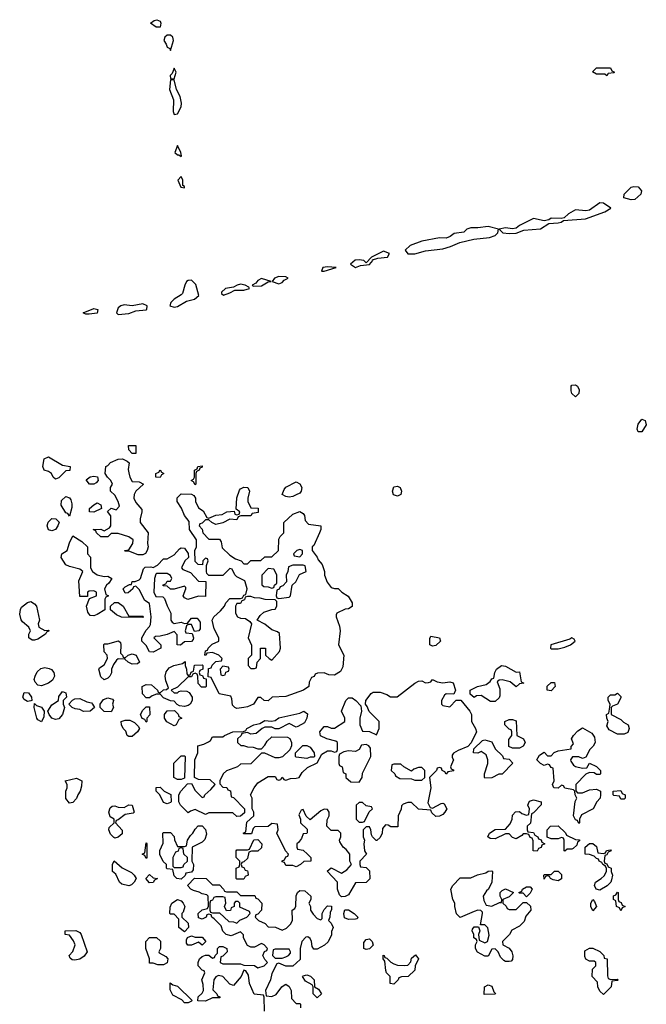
# Model space of a CAD drawing. Header units: inches. Extents: x 2601682 to 2755810, y 449311 to 584050.
# Tile 424 of 505: x 2691925 to 2695516, y 541490 to 547130. Entities that reach past the tile are written whole.
import ezdxf

# ---------------------------------------------------------------- set-up
doc = ezdxf.new("R2010")
doc.units = ezdxf.units.IN
doc.header["$MEASUREMENT"] = 0
doc.layers.add('C6594', color=7, linetype='Continuous')

msp = doc.modelspace()

# ---------------------------------------------------------------- linework, layer by layer
at = {"layer": 'C6594', "color": 2}
for points, elevation in [([(2692706.7, 547086.7), (2692675.3, 547110), (2692695.1, 547124.9), (2692711.3, 547130), (2692730, 547120.7), (2692734, 547110), (2692730, 547087.6)], 6), ([(2692790, 547042), (2692770, 547040.9), (2692757.3, 547030), (2692750.8, 547010), (2692764.9, 546990), (2692770, 546972), (2692784.7, 546964.7), (2692790, 546954), (2692806.6, 547010), (2692803.7, 547030)], 10), ([(2692810, 546852.7), (2692799.1, 546820.9), (2692788.4, 546810), (2692790, 546794), (2692810, 546792), (2692822, 546830)], 10), ([(2695290, 546808), (2695278, 546818), (2695230, 546818), (2695208.4, 546831.6), (2695230, 546854), (2695310, 546854), (2695318, 546838), (2695334, 546830), (2695330, 546826), (2695298, 546822)], 6), ([(2692810, 546786), (2692790, 546786), (2692783.8, 546730), (2692806, 546670), (2692804.4, 546604.4), (2692810, 546586.8), (2692830, 546590.7), (2692849.6, 546630), (2692852.2, 546652.3), (2692845.1, 546690), (2692823.7, 546730)], 10), ([(2692830, 546408.7), (2692813.4, 546370), (2692830, 546355.5), (2692836.8, 546356.8), (2692850, 546346), (2692853.2, 546350), (2692849.3, 546370)], 10), ([(2692850, 546232), (2692831, 546210), (2692847.7, 546170), (2692870, 546166), (2692870, 546174), (2692860.9, 546180.9), (2692860.9, 546210)], 10), ([(2695430, 546098.4), (2695388, 546110), (2695388.7, 546130), (2695429, 546171), (2695445.2, 546174.8), (2695470, 546173), (2695488, 546150), (2695484.4, 546130), (2695450, 546100.5)], 6), ([(2695250, 546080.9), (2695190, 546039.5), (2695170, 546035.6), (2695110, 546040.9), (2695070, 546018.4), (2695044.9, 545995.1), (2695028.6, 545991.4), (2694970, 545994), (2694956.7, 545983.3), (2694930, 545976.9), (2694870, 545991.5), (2694790, 545951.6), (2694770, 545935.1), (2694750, 545931.8), (2694710, 545938.4), (2694672, 545930), (2694694, 545910), (2694730, 545904.4), (2694770, 545906.4), (2694814.7, 545925.3), (2694910, 545932.4), (2694958, 545962), (2695010, 545965.7), (2695028.7, 545970), (2695041.2, 545978.8), (2695168, 545990), (2695278, 546030), (2695312.3, 546050), (2695270, 546079.3)], 10), ([(2694610, 545946.3), (2694550, 545936.9), (2694510, 545938.3), (2694488, 545930), (2694470, 545912), (2694415.5, 545904.5), (2694392.4, 545887.6), (2694370, 545879.5), (2694330, 545879.6), (2694230, 545861.3), (2694162.9, 545837.1), (2694134.8, 545810), (2694148.5, 545788.5), (2694190, 545788.4), (2694250, 545806), (2694350, 545818.4), (2694394, 545830), (2694446.9, 545853.1), (2694528.1, 545871.9), (2694617.8, 545882.2), (2694650, 545894), (2694666, 545910), (2694668.7, 545930)], 10), ([(2694010, 545804.5), (2693942, 545770), (2693910, 545738), (2693898, 545750), (2693870, 545755.1), (2693847.9, 545752.1), (2693821, 545730), (2693850, 545710.7), (2693878.4, 545721.6), (2693930, 545728.4), (2693948, 545750), (2693946, 545754), (2693976.6, 545763.4), (2694033.2, 545770), (2694045.2, 545790)], 10), ([(2693690, 545714.7), (2693662, 545710), (2693654, 545690), (2693670, 545688.7), (2693738, 545710)], 10), ([(2692910, 545638), (2692890, 545637), (2692882, 545630), (2692870.6, 545610), (2692857.6, 545562.4), (2692850, 545553.2), (2692810.8, 545530), (2692790.8, 545510), (2692784.7, 545490), (2692810, 545483.1), (2692830, 545486.7), (2692881.4, 545518.6), (2692926, 545530), (2692952, 545550), (2692934, 545614)], 10), ([(2693190, 545614.7), (2693171.3, 545610), (2693150, 545597.2), (2693104.7, 545590), (2693082, 545570), (2693082, 545562), (2693092.7, 545552.7), (2693130, 545566), (2693159, 545581), (2693210, 545580.4), (2693242, 545590), (2693238, 545598), (2693218, 545610)], 10), ([(2693310, 545646.6), (2693290, 545635.6), (2693279.2, 545620.8), (2693258, 545610), (2693264, 545604), (2693310, 545604.9), (2693350, 545627.7), (2693366, 545630)], 10), ([(2693410, 545658.4), (2693386, 545650), (2693371.3, 545630), (2693410, 545616.3), (2693430, 545625.5), (2693441.3, 545638.7), (2693464, 545650), (2693450, 545657)], 10), ([(2692630, 545502.7), (2692570, 545491.8), (2692524.1, 545495.9), (2692504.7, 545490), (2692490, 545479), (2692479.1, 545450), (2692490, 545440.5), (2692550, 545447.9), (2692590, 545463.1), (2692650, 545468.4), (2692654, 545470), (2692655.3, 545490)], 10), ([(2692322.7, 545442.7), (2692303.6, 545443.6), (2692289.3, 545450), (2692350, 545476.3), (2692373.4, 545470), (2692370, 545449.7)], 6), ([(2695110, 544969), (2695090, 544988.7), (2695084.8, 545004.8), (2695085.2, 545030), (2695090, 545036), (2695110, 545038.8), (2695121, 545030), (2695131, 545010), (2695130, 544988)], 6), ([(2695490, 544769), (2695469.1, 544769.1), (2695464, 544784), (2695470, 544814), (2695490, 544842), (2695510, 544834), (2695516, 544810)], 6), ([(2692570, 544646), (2692550, 544666), (2692548.9, 544691.1), (2692591.1, 544691.1), (2692590, 544646)], 6), ([(2692130, 544498), (2692118, 544510), (2692108, 544530), (2692090, 544542), (2692066, 544550), (2692058, 544570), (2692064.7, 544615.3), (2692090, 544626), (2692170, 544578), (2692214, 544570), (2692212.7, 544547.3), (2692190, 544546), (2692150, 544506)], 6), ([(2692630, 544064), (2692604.7, 544064.7), (2692550, 544086), (2692530, 544086), (2692526, 544090), (2692550, 544094), (2692574, 544130), (2692575.3, 544150), (2692550, 544168.7), (2692490, 544186), (2692450, 544186), (2692430, 544168), (2692390, 544168.7), (2692366, 544190), (2692362, 544202), (2692346, 544210), (2692390, 544211), (2692410, 544202), (2692440.4, 544219.6), (2692448.4, 544231.6), (2692447.3, 544287.3), (2692428, 544312), (2692448.9, 544331.1), (2692478, 544322), (2692496.4, 544343.6), (2692488.7, 544370), (2692470, 544406), (2692446, 544430), (2692446, 544450), (2692458, 544470), (2692448, 544490), (2692428.7, 544508.7), (2692415.3, 544530), (2692418, 544570), (2692430, 544576), (2692446.3, 544593.7), (2692490, 544612.7), (2692514.4, 544614.4), (2692542, 544602), (2692552, 544592), (2692547.3, 544552.7), (2692550, 544534), (2692556, 544510), (2692570, 544484.7), (2692610, 544482), (2692634, 544470), (2692590, 544428.7), (2692580.7, 544410), (2692579.1, 544390), (2692590, 544364.7), (2692624.7, 544324.7), (2692626, 544310), (2692616, 544270), (2692616, 544250), (2692662, 544190), (2692658, 544130), (2692661, 544110), (2692656, 544090), (2692646.8, 544073.2)], 6), ([(2692730, 544508), (2692706, 544510), (2692706, 544530), (2692722, 544538), (2692730, 544552), (2692738, 544538), (2692752, 544530), (2692738, 544522)], 6), ([(2692930, 544466), (2692922, 544482), (2692908, 544490), (2692922, 544498), (2692926, 544510), (2692926, 544550), (2692942, 544558), (2692946, 544570), (2692970, 544574), (2692970, 544566), (2692958, 544562), (2692954, 544550), (2692938, 544542), (2692934, 544530), (2692934, 544470)], 6), ([(2692350, 544469), (2692326, 544470), (2692306, 544494), (2692329.1, 544510.9), (2692350, 544516), (2692371, 544511), (2692374, 544490), (2692363.6, 544476.4)], 6), ([(2693170, 544266), (2693130, 544268.7), (2693090, 544248.7), (2693050, 544238), (2693026, 544250), (2693010, 544266), (2692990, 544266), (2692970, 544246), (2692958, 544242), (2692954, 544230), (2692971.6, 544211.6), (2692974, 544190), (2693010, 544154), (2693070, 544154), (2693079.6, 544139.6), (2693085.4, 544105.4), (2693130, 544062), (2693162, 544042), (2693194, 544030), (2693210, 544014), (2693230, 544014), (2693250, 544031.3), (2693307.3, 544032.7), (2693330, 544054), (2693370, 544054), (2693408, 544090), (2693410, 544154), (2693418, 544170), (2693438, 544190), (2693438, 544250), (2693490, 544298), (2693530, 544312), (2693550, 544302), (2693558, 544290), (2693562, 544262), (2693581, 544241), (2693651, 544230), (2693650.7, 544210), (2693644, 544190), (2693610, 544118), (2693602, 544110), (2693602, 544090), (2693630, 544052), (2693636, 544036), (2693658, 544010), (2693672, 543970), (2693672.7, 543947.3), (2693687.3, 543907.3), (2693710, 543878), (2693730, 543871), (2693750.9, 543870.9), (2693772, 543850), (2693807.1, 543827.1), (2693830.8, 543790), (2693830, 543768), (2693810, 543755.3), (2693790, 543753.2), (2693742, 543730), (2693739.6, 543720.4), (2693738, 543710), (2693756.9, 543656.9), (2693761, 543630), (2693751.3, 543550), (2693782, 543490), (2693776.9, 543423.1), (2693763.6, 543396.4), (2693730, 543375.3), (2693696.4, 543376.4), (2693670, 543388), (2693632.7, 543387.3), (2693618, 543382), (2693612, 543368), (2693598, 543362), (2693584.7, 543335.3), (2693582, 543310), (2693552, 543290), (2693450, 543254), (2693371.3, 543248.7), (2693350, 543229.2), (2693326, 543230), (2693307.3, 543247.3), (2693290, 543248), (2693264.7, 543210), (2693230, 543193.2), (2693210, 543189.3), (2693170, 543185.2), (2693158, 543190), (2693144, 543204), (2693140.4, 543240.4), (2693134.6, 543254.6), (2693068.7, 543268.7), (2693022, 543362), (2693006, 543366), (2693007.3, 543412.7), (2693022, 543418), (2693027.3, 543432.7), (2693050, 543454), (2693082, 543458), (2693086, 543470), (2693066, 543490), (2693030, 543506), (2692998, 543502), (2692992, 543488), (2692986, 543490), (2692990, 543514), (2693002, 543518), (2693006, 543530), (2693028, 543552), (2693066, 543570), (2693066, 543590), (2693040.4, 543640.4), (2693028, 543690), (2693038, 543710), (2693076.5, 543743.5), (2693098, 543770), (2693106, 543790), (2693130, 543814), (2693190, 543814), (2693202, 543818), (2693210, 543834), (2693222, 543838), (2693228, 543870), (2693218, 543910), (2693215.3, 543915.3), (2693170, 543938), (2693158, 543950), (2693142, 543982), (2693130, 543986), (2693090, 543946), (2693010, 543946), (2692998, 543958), (2692995.3, 543970), (2692996.4, 544003.6), (2693006, 544030), (2693002, 544042), (2692990, 544046), (2692974, 544030), (2692972, 544008), (2692948.4, 544008.4), (2692930, 544026), (2692928, 544090), (2692938, 544110), (2692938, 544150), (2692898, 544210), (2692896.4, 544256.4), (2692869, 544289), (2692852.9, 544332.9), (2692828, 544370), (2692828.4, 544391.6), (2692850, 544414), (2692910, 544412), (2692923.6, 544403.6), (2692932, 544390), (2692932, 544370), (2692950, 544334), (2692976.9, 544316.9), (2692998, 544278), (2693010, 544274), (2693048.9, 544291.1), (2693084.7, 544295.3), (2693111.6, 544311.6), (2693154, 544314), (2693158, 544298), (2693170, 544294), (2693182, 544298), (2693186, 544310), (2693166, 544326), (2693168.9, 544391.1), (2693184, 544436), (2693190, 544442), (2693210, 544452), (2693232, 544450), (2693242, 544430), (2693232, 544390), (2693232, 544370), (2693250, 544334), (2693292.7, 544332.7), (2693292.7, 544307.3), (2693258, 544302), (2693250, 544288), (2693192.7, 544287.3), (2693178, 544282)], 6), ([(2693470, 544395.3), (2693450, 544398), (2693428.7, 544410), (2693440.2, 544439.8), (2693450, 544452), (2693510, 544482), (2693530, 544472), (2693542, 544450), (2693538, 544430), (2693530, 544418), (2693510, 544408), (2693490, 544398)], 6), ([(2694090, 544400.9), (2694068, 544408), (2694060.9, 544430), (2694070, 544454.8), (2694090, 544458.8), (2694104.7, 544450), (2694114, 544430), (2694110, 544409.3)], 6), ([(2692210, 544286), (2692202, 544302), (2692190, 544306), (2692162, 544350), (2692164.7, 544375.3), (2692190, 544398), (2692211.1, 544391.1), (2692218.8, 544378.8), (2692223.6, 544356.4), (2692223.6, 544336.4)], 6), ([(2692350, 544308.7), (2692326, 544310), (2692326, 544330), (2692350, 544352), (2692370, 544362), (2692391.1, 544351.1), (2692394, 544330)], 6), ([(2692110, 544202), (2692090, 544208.7), (2692082, 544230), (2692089.1, 544250.9), (2692110, 544272), (2692131.6, 544271.6), (2692152, 544252), (2692144.7, 544230), (2692130, 544209)], 6), ([(2692410, 543941), (2692430, 543942), (2692454, 543930), (2692436.9, 543903.1), (2692422, 543890), (2692412, 543870), (2692418, 543838), (2692434, 543830), (2692418, 543822), (2692414, 543810), (2692414, 543750), (2692370, 543722), (2692350, 543715.3), (2692330, 543718), (2692315.3, 543735.3), (2692308, 543770), (2692326, 543814), (2692366, 543830), (2692366, 543850), (2692350, 543858), (2692323.6, 543856.4), (2692314, 543850), (2692314, 543826), (2692270, 543826), (2692264.7, 543915.3), (2692288, 543970), (2692270, 543982), (2692210, 543998), (2692190, 544008), (2692162, 544050), (2692166, 544070), (2692198, 544090), (2692210, 544134), (2692230, 544174), (2692281, 544141), (2692314, 544110), (2692314, 544070), (2692331.6, 544051.6), (2692331.3, 543990), (2692342, 543970), (2692370, 543951)], 6), ([(2692990, 543826), (2692950, 543828), (2692888.9, 543808.9), (2692870, 543818), (2692862, 543830), (2692878, 543870), (2692878, 543878), (2692870, 543886), (2692811.1, 543868.9), (2692790, 543868), (2692770, 543886), (2692747.3, 543887.3), (2692747.3, 543892.7), (2692762, 543898), (2692770, 543914), (2692790, 543914), (2692798, 543930), (2692790, 543946), (2692770, 543958), (2692710, 543958), (2692706, 543954), (2692698, 543930), (2692694, 543850), (2692706, 543826), (2692744.7, 543824.7), (2692755.3, 543815.3), (2692770, 543772), (2692791.3, 543730), (2692792, 543690), (2692799.6, 543679.6), (2692810, 543672), (2692850, 543678), (2692870, 543672), (2692887.3, 543672.7), (2692910, 543702), (2692942, 543702), (2692959.6, 543679.6), (2692959.6, 543640.4), (2692951.6, 543628.4), (2692926, 543626), (2692910, 543666), (2692890, 543666), (2692882, 543658), (2692874, 543630), (2692878, 543618), (2692914, 543614), (2692922, 543590), (2692919.6, 543580.4), (2692910, 543568), (2692870, 543566), (2692847.3, 543547.3), (2692828.4, 543548.4), (2692827.3, 543607.3), (2692810, 543626), (2692771.1, 543608.9), (2692730, 543598), (2692703.6, 543596.4), (2692694, 543590), (2692734, 543550), (2692734, 543530), (2692690, 543508), (2692668.9, 543508.9), (2692650, 543546), (2692626, 543570), (2692626, 543590), (2692650, 543634), (2692670, 543654), (2692674.6, 543665.4), (2692678, 543710), (2692670, 543786), (2692643.1, 543803.1), (2692610, 543866), (2692590, 543886), (2692578, 543882), (2692574, 543870), (2692547.3, 543847.3), (2692530, 543846), (2692518, 543870), (2692530, 543882), (2692554, 543894), (2692566, 543894), (2692570, 543912), (2692587.3, 543912.7), (2692610, 543922), (2692618, 543930), (2692634.6, 543985.4), (2692645.2, 543994.8), (2692676, 543996), (2692690, 543992), (2692714.6, 544005.4), (2692750, 544042), (2692770, 544042), (2692810, 544064.7), (2692840.2, 544099.8), (2692850, 544104.7), (2692870, 544102), (2692891.6, 544071.6), (2692892, 544050), (2692872, 544030), (2692852, 543990), (2692861, 543981), (2692903.6, 543963.6), (2692950, 543914), (2692992.7, 543912.7)], 6), ([(2693530, 544095.3), (2693514, 544090), (2693494, 544070), (2693498, 544058), (2693530, 544054), (2693546, 544070), (2693546, 544090)], 6), ([(2693350, 543986), (2693312.7, 543947.3), (2693312.7, 543892.7), (2693323.6, 543883.6), (2693350, 543882), (2693370, 543874), (2693382, 543878), (2693386, 543890), (2693398, 543902), (2693398, 543950), (2693382, 543982)], 6), ([(2693550, 544006), (2693490, 544006), (2693464.7, 543995.3), (2693462, 543970), (2693452.7, 543947.3), (2693454, 543910), (2693432.7, 543887.3), (2693418, 543882), (2693412.7, 543867.3), (2693398, 543862), (2693394, 543830), (2693398, 543818), (2693410, 543814), (2693470, 543822), (2693478, 543830), (2693486, 543890), (2693508, 543910), (2693528, 543952), (2693566, 543970), (2693562, 544002)], 6), ([(2693250, 543826), (2693230, 543826), (2693218, 543822), (2693212.7, 543807.3), (2693198, 543802), (2693190, 543786), (2693170, 543786), (2693162, 543770), (2693162, 543730), (2693174, 543710), (2693190, 543702), (2693219.6, 543699.6), (2693243.6, 543683.6), (2693254, 543670), (2693234, 543590), (2693252.7, 543547.3), (2693254, 543490), (2693234, 543470), (2693234, 543430), (2693250, 543414), (2693270, 543414), (2693282, 543418), (2693286, 543450), (2693306, 543470), (2693306, 543530), (2693334, 543530), (2693334, 543490), (2693354, 543470), (2693370, 543462), (2693414, 543510), (2693419, 543530), (2693414, 543614), (2693403.1, 543623.1), (2693370, 543635.3), (2693330, 543668), (2693286, 543690), (2693303.1, 543716.9), (2693324.7, 543735.3), (2693370, 543752), (2693390, 543754), (2693398, 543770), (2693398, 543798), (2693390, 543806), (2693331.6, 543808.4), (2693303.6, 543816.4), (2693270, 543818)], 6), ([(2692070, 543632), (2692090, 543634), (2692094, 543630), (2692078, 543622), (2692074, 543610), (2692030, 543582), (2692010, 543575.3), (2691996.4, 543576.4), (2691978, 543590), (2691978, 543610), (2691988, 543630), (2691978, 543650), (2691941.2, 543681.2), (2691933.2, 543693.2), (2691925.2, 543725.2), (2691929.2, 543750.8), (2691936, 543764), (2691970, 543791.3), (2691990, 543798), (2692010, 543784.7), (2692021, 543770), (2692038, 543690), (2692032, 543670), (2692034, 543650)], 6), ([(2692550, 543714), (2692630, 543714), (2692634, 543710), (2692630, 543706), (2692508.4, 543708.4), (2692480.2, 543720.2), (2692446, 543750), (2692446, 543770), (2692468, 543792), (2692490, 543792), (2692518, 543770)], 6), ([(2694290, 543541.2), (2694275.3, 543550), (2694275.3, 543584.7), (2694282, 543598), (2694331.3, 543590), (2694336, 543570), (2694310, 543546)], 6), ([(2695090, 543588.7), (2695078.4, 543581.6), (2694968.2, 543550), (2694966.4, 543530), (2694970, 543526.4), (2695010, 543526.5), (2695050, 543536.4), (2695081.2, 543550), (2695108.7, 543570), (2695102, 543582)], 10), ([(2692530, 543474), (2692546, 543490), (2692570, 543498), (2692592, 543490), (2692612, 543450), (2692599.6, 543440.4), (2692570, 543438), (2692546, 543450), (2692527.3, 543467.3), (2692490, 543468), (2692479.6, 543460.4), (2692463.6, 543436.4), (2692452, 543410), (2692451.6, 543388.4), (2692442, 543370), (2692430, 543358), (2692410, 543348), (2692390, 543366), (2692378, 543410), (2692382, 543418), (2692410, 543434), (2692428, 543470), (2692426, 543490), (2692408.4, 543508.4), (2692408, 543550), (2692410, 543554), (2692430, 543554), (2692491.3, 543571.3), (2692502, 543562), (2692504.7, 543550), (2692502, 543502), (2692514, 543490), (2692518, 543478)], 6), ([(2692050, 543314), (2692030, 543318), (2692014.6, 543334.6), (2692008.7, 543350), (2692013.2, 543370), (2692026, 543394), (2692045.6, 543414.4), (2692070, 543418.8), (2692093.7, 543413.7), (2692107.3, 543407.3), (2692121, 543390), (2692124, 543370), (2692113.4, 543346.6), (2692090, 543328.7)], 6), ([(2692890, 543374), (2692902, 543378), (2692907.3, 543392.7), (2692922, 543398), (2692927.3, 543432.7), (2692970, 543434), (2692974, 543430), (2692974, 543410), (2692958, 543402), (2692954, 543390), (2692958, 543378), (2692972.7, 543372.7), (2692978, 543358), (2692994, 543354), (2692994, 543310), (2692990, 543306), (2692967.3, 543307.3), (2692947.3, 543327.3), (2692946, 543370), (2692942, 543382), (2692930, 543386), (2692918, 543382), (2692910, 543366), (2692890, 543366), (2692830, 543306), (2692794, 543290), (2692810, 543274), (2692830, 543274), (2692838, 543282), (2692850, 543284.7), (2692883.6, 543283.6), (2692896.9, 543276.9), (2692914, 543250), (2692914, 543230), (2692902, 543210), (2692890, 543202), (2692870, 543195.3), (2692840.4, 543200.4), (2692827.3, 543207.3), (2692810, 543226), (2692790, 543228), (2692750, 543246), (2692730, 543266), (2692710, 543266), (2692683.6, 543256.4), (2692670, 543246), (2692650, 543246), (2692628.4, 543268.4), (2692628, 543310), (2692650, 543322), (2692679.6, 543319.6), (2692714, 543290), (2692718, 543278), (2692730, 543274), (2692748.4, 543291.6), (2692767.3, 543292.7), (2692778, 543302), (2692763.1, 543343.1), (2692759, 543370), (2692765.2, 543394.8), (2692782.7, 543417.3), (2692809.3, 543430.7), (2692858, 543442), (2692874, 543454), (2692874, 543430), (2692882, 543410), (2692883.6, 543383.6)], 6), ([(2693090, 543426), (2693074, 543410), (2693078, 543378), (2693090, 543374), (2693102, 543378), (2693107.3, 543392.7), (2693122, 543398), (2693126, 543410), (2693122, 543422)], 6), ([(2694770, 543392), (2694790, 543394), (2694798, 543338), (2694814, 543330), (2694790, 543326), (2694770, 543308), (2694736.4, 543336.4), (2694690, 543348), (2694672.7, 543347.3), (2694662, 543338), (2694676.9, 543296.9), (2694676.9, 543256.9), (2694673.7, 543246.3), (2694650, 543224), (2694624, 543224), (2694570, 543258), (2694543.6, 543256.4), (2694530, 543248), (2694507.3, 543267.3), (2694506, 543290), (2694548.9, 543311.1), (2694598, 543322), (2694620.4, 543339.6), (2694630, 543354), (2694642, 543358), (2694648, 543390), (2694658, 543410), (2694686, 543430), (2694710, 543426)], 6), ([(2694350, 543330.8), (2694390, 543338), (2694410, 543332), (2694422, 543290), (2694412.7, 543267.3), (2694370, 543268), (2694359.6, 543260.4), (2694342, 543230), (2694342, 543210), (2694350, 543202), (2694390, 543194), (2694427.3, 543232.7), (2694452.7, 543232.7), (2694504.7, 543170), (2694514, 543150), (2694514, 543110), (2694538, 543070), (2694542, 543050), (2694512.7, 542987.3), (2694492.7, 542967.3), (2694436.9, 542943.1), (2694411.6, 542928.4), (2694403.6, 542916.4), (2694403.6, 542903.6), (2694411.3, 542890), (2694394, 542850), (2694398, 542838), (2694410, 542834), (2694412.7, 542827.3), (2694378, 542822), (2694370, 542808), (2694362, 542822), (2694346, 542830), (2694342, 542842), (2694330, 542846), (2694318, 542842), (2694314, 542830), (2694274, 542790), (2694282, 542730), (2694264.7, 542644.7), (2694278, 542618), (2694290, 542614), (2694340.4, 542639.6), (2694350, 542642), (2694358, 542638), (2694372, 542610), (2694362, 542590), (2694350, 542578), (2694330, 542568), (2694310, 542566), (2694287.3, 542587.3), (2694282, 542602), (2694210, 542608), (2694170, 542646), (2694150, 542646), (2694123.6, 542636.4), (2694112.7, 542627.3), (2694111.6, 542608.4), (2694094, 542570), (2694092.7, 542507.3), (2694052.7, 542507.3), (2694036.4, 542516.4), (2694022, 542518), (2694003.6, 542496.4), (2694002, 542470), (2693990, 542446), (2693971.6, 542428.4), (2693968.4, 542428.4), (2693946, 542450), (2693940.4, 542460.4), (2693938, 542490), (2693930, 542506), (2693910, 542506), (2693894, 542490), (2693894, 542450), (2693902, 542430), (2693898, 542410), (2693902, 542370), (2693912, 542350), (2693874, 542310), (2693874, 542290), (2693878, 542278), (2693910, 542274), (2693930, 542254), (2693931.6, 542208.4), (2693911.6, 542188.4), (2693850, 542186), (2693810, 542118), (2693790, 542108), (2693770, 542106), (2693758, 542118), (2693746, 542150), (2693746, 542190), (2693688, 542252), (2693710, 542272), (2693770, 542242), (2693800.4, 542259.6), (2693826, 542290), (2693818, 542310), (2693818, 542350), (2693796.5, 542376.5), (2693778, 542390), (2693760.4, 542420.4), (2693758, 542430), (2693766, 542450), (2693766, 542470), (2693750, 542486), (2693710, 542486), (2693686, 542510), (2693687.3, 542547.3), (2693698, 542570), (2693698, 542590), (2693690, 542606), (2693670, 542608), (2693650, 542598), (2693590, 542546), (2693567.3, 542567.3), (2693550, 542606), (2693538, 542602), (2693524.7, 542575.3), (2693534, 542550), (2693534, 542530), (2693572.7, 542492.7), (2693572.7, 542472.7), (2693570, 542468), (2693550, 542466), (2693539.8, 542440.2), (2693523.6, 542416.4), (2693514, 542410), (2693514, 542390), (2693518, 542378), (2693550, 542372), (2693574, 542350), (2693594, 542330), (2693594, 542310), (2693552.7, 542307.3), (2693534, 542290), (2693510, 542278), (2693490, 542286), (2693450, 542286), (2693442, 542302), (2693430, 542306), (2693428.4, 542311.6), (2693442, 542318), (2693450, 542334), (2693462, 542338), (2693466, 542350), (2693448.4, 542368.4), (2693398, 542470), (2693406, 542490), (2693402, 542522), (2693370, 542526), (2693350, 542508), (2693272.7, 542507.3), (2693263.6, 542496.4), (2693252.7, 542467.3), (2693210, 542466), (2693206, 542470), (2693222, 542478), (2693227.3, 542532.7), (2693266, 542570), (2693266, 542590), (2693258, 542610), (2693258, 542670), (2693248, 542690), (2693268, 542730), (2693290, 542758), (2693350, 542794), (2693390, 542794), (2693398, 542778), (2693410, 542774), (2693422, 542778), (2693430, 542792), (2693438, 542778), (2693450, 542774), (2693476.4, 542783.6), (2693510, 542784.7), (2693526, 542790), (2693543.1, 542816.9), (2693574, 542846), (2693630, 542874), (2693656.4, 542923.6), (2693690, 542942), (2693710, 542942), (2693730, 542934), (2693742, 542938), (2693746, 542950), (2693746, 542990), (2693736.4, 542996.4), (2693686, 543010), (2693648.4, 543028.4), (2693646, 543050), (2693670, 543082), (2693690, 543082), (2693710, 543072), (2693730, 543072), (2693788, 543110), (2693788, 543130), (2693768.7, 543170), (2693794, 543230), (2693810, 543246), (2693830, 543244.7), (2693850.8, 543230.8), (2693879.6, 543199.6), (2693884.7, 543170), (2693874, 543130), (2693874, 543090), (2693890, 543054), (2693930, 543052), (2693970, 543034), (2693986, 543070), (2693986, 543110), (2693927.3, 543167.3), (2693916.4, 543196.4), (2693906, 543210), (2693908, 543230), (2693939, 543270), (2693950, 543277.3), (2693990, 543278.8), (2694030, 543264.7), (2694050, 543251.3), (2694088.4, 543251.6), (2694189, 543330), (2694210, 543341), (2694230, 543342), (2694250, 543332), (2694267.3, 543332.7), (2694282, 543338), (2694290, 543351), (2694316.9, 543336.9)], 6), ([(2694970, 543286), (2694948, 543290), (2694948.4, 543311.6), (2694970, 543334), (2694990, 543334), (2694994, 543310)], 6), ([(2691970, 543224.5), (2691950, 543235.1), (2691942.6, 543250), (2691950, 543276.3), (2691974.8, 543274.8), (2691992, 543250), (2691994, 543230), (2691990, 543228)], 6), ([(2692130, 543121.2), (2692109.3, 543129.3), (2692093.2, 543150), (2692086, 543170), (2692110, 543204.7), (2692148, 543230), (2692150, 543254), (2692170, 543282), (2692190, 543274), (2692194, 543250), (2692174, 543230), (2692174, 543210), (2692182, 543190), (2692170.6, 543149.4), (2692150, 543125.2)], 6), ([(2695350, 543038), (2695303.1, 543063.1), (2695290, 543086), (2695298, 543110), (2695288.9, 543128.9), (2695288, 543150), (2695302, 543158), (2695307.3, 543192.7), (2695308, 543210), (2695298, 543230), (2695298, 543250), (2695310, 543262), (2695336.4, 543263.6), (2695350, 543272), (2695370, 543254), (2695370, 543246), (2695351.1, 543208.9), (2695322, 543198), (2695314, 543190), (2695314, 543150), (2695370, 543122), (2695386, 543106), (2695412, 543090), (2695418, 543070), (2695410, 543046), (2695390, 543038)], 6), ([(2692050, 543109), (2692030, 543119), (2692022.7, 543130), (2692009, 543191), (2692010, 543214), (2692022, 543202), (2692050, 543192), (2692064.7, 543170), (2692063.6, 543136.4)], 6), ([(2692290, 543168), (2692270, 543178), (2692243.1, 543183.1), (2692226, 543190), (2692206, 543210), (2692227.3, 543232.7), (2692240.4, 543239.6), (2692270, 543242), (2692310, 543222), (2692336, 543216), (2692342, 543210), (2692354, 543190), (2692330, 543168.7)], 6), ([(2692450, 543166), (2692410, 543168), (2692386, 543190), (2692386, 543210), (2692404.7, 543235.3), (2692430, 543244.7), (2692458, 543238), (2692462, 543230), (2692458, 543210), (2692462, 543190)], 6), ([(2692650, 543106), (2692642, 543122), (2692627.3, 543127.3), (2692618, 543150), (2692630, 543174), (2692650, 543194), (2692670, 543194), (2692671.1, 543148.9), (2692654, 543130), (2692654, 543110)], 6), ([(2692810, 543085.2), (2692768.9, 543108.9), (2692755.3, 543130), (2692755.3, 543150), (2692770, 543172), (2692812.7, 543172.7), (2692832.7, 543152.7), (2692838, 543138), (2692854, 543130), (2692838, 543122), (2692822, 543090)], 6), ([(2693510, 543078), (2693470, 543098), (2693410, 543068), (2693388.4, 543068.4), (2693370, 543078), (2693330, 543078), (2693314, 543070), (2693279.6, 543040.4), (2693250, 543038), (2693230, 543046), (2693198, 543042), (2693194, 543030), (2693174, 543010), (2693174, 542990), (2693192.7, 542972.7), (2693207.3, 542972.7), (2693230, 542964.7), (2693263.6, 542963.6), (2693290, 542954), (2693310, 542954), (2693330, 542974), (2693343.1, 542996.9), (2693370, 543022), (2693459.6, 543019.6), (2693472.7, 543012.7), (2693482, 542990), (2693482, 542970), (2693472.7, 542947.3), (2693431.6, 542908.4), (2693410, 542902), (2693390, 542902), (2693330, 542928), (2693310, 542928), (2693250, 542868), (2693190, 542866), (2693174, 542850), (2693110, 542828), (2693092, 542810), (2693072, 542770), (2693072.7, 542752.7), (2693090, 542734), (2693111.6, 542731.6), (2693118, 542718), (2693132.7, 542712.7), (2693138, 542678), (2693150, 542674), (2693214, 542610), (2693212.7, 542587.3), (2693190, 542568), (2693170, 542566), (2693147.3, 542587.3), (2693010, 542586), (2692990, 542578), (2692930, 542606), (2692903.6, 542596.4), (2692890, 542586), (2692846, 542630), (2692838, 542650), (2692838, 542690), (2692848.9, 542711.1), (2692887.3, 542752.7), (2692910, 542754), (2692930, 542714), (2692970, 542674), (2692982, 542678), (2692986, 542690), (2693020.4, 542719.6), (2693046, 542750), (2693016.4, 542776.4), (2692950, 542778), (2692926, 542790), (2692928, 542890), (2692946, 542930), (2692946, 542970), (2692980.2, 542979.8), (2693006.6, 542993.4), (2693018.6, 543001.4), (2693030, 543022), (2693090, 543022), (2693098, 543030), (2693146, 543050), (2693207.3, 543052.7), (2693222, 543058), (2693226, 543070), (2693266, 543090), (2693302, 543098), (2693330, 543116), (2693368.7, 543111.3), (2693390, 543116), (2693410, 543130.7), (2693530, 543158), (2693554, 543170), (2693574, 543154), (2693571.6, 543128.4), (2693556.9, 543103.1), (2693519.6, 543080.4)], 6), ([(2692550, 543024), (2692542, 543030), (2692534, 543054), (2692518, 543070), (2692508, 543090), (2692506, 543110), (2692530, 543118), (2692556.9, 543116.9), (2692583.6, 543103.6), (2692603.6, 543083.6), (2692612, 543070), (2692601, 543050), (2692570, 543024)], 6), ([(2694750, 542958), (2694727.3, 542967.3), (2694727.3, 543007.3), (2694746, 543030), (2694746, 543050), (2694742, 543062), (2694730, 543066), (2694706, 543090), (2694706, 543110), (2694730, 543122), (2694750, 543122), (2694770, 543114), (2694774, 543030), (2694812, 543010), (2694822, 542990), (2694810, 542968), (2694790, 542958)], 6), ([(2695150, 542898), (2695130, 542908), (2695092.7, 542907.3), (2695082, 542890), (2695083.6, 542883.6), (2695099.6, 542859.6), (2695110, 542852), (2695150, 542842), (2695175.3, 542844.7), (2695190, 542872), (2695230, 542851.3), (2695254, 542830), (2695254, 542810), (2695250, 542806), (2695230, 542806), (2695216.4, 542816.4), (2695190, 542818), (2695170, 542808), (2695112, 542750), (2695112.7, 542712.7), (2695122, 542702), (2695150, 542702), (2695190, 542718), (2695230, 542722), (2695254, 542710), (2695254, 542690), (2695252, 542670), (2695232, 542650), (2695211.1, 542608.9), (2695144.7, 542575.3), (2695134, 542550), (2695134, 542530), (2695130, 542526), (2695122, 542542), (2695110, 542546), (2695098, 542570), (2695108.9, 542651.1), (2695118, 542670), (2695108, 542690), (2695106, 542710), (2695098, 542718), (2695048.4, 542728.4), (2695042, 542742), (2695030, 542746), (2695011.6, 542728.4), (2694986, 542730), (2694978, 542750), (2694988, 542770), (2694982, 542842), (2694970, 542846), (2694962, 542862), (2694950, 542866), (2694930, 542858), (2694909.1, 542869.1), (2694888.7, 542890), (2694903.1, 542916.9), (2694930, 542934), (2694950, 542914), (2694970, 542914), (2694988, 542932), (2695010, 542942), (2695086, 542954), (2695086, 542966), (2695098, 542982), (2695088, 543010), (2695098, 543030), (2695123.1, 543056.9), (2695150, 543074), (2695203.6, 543043.6), (2695219.6, 543019.6), (2695222, 542990), (2695210.9, 542969.1), (2695192, 542950), (2695170, 542906)], 6), ([(2693570, 542898), (2693510, 542906), (2693506, 542910), (2693506, 542930), (2693548.4, 542971.6), (2693570, 542972), (2693590, 542962), (2693612, 542930), (2693614, 542910), (2693610, 542906), (2693590, 542906)], 6), ([(2693910, 542978), (2693884.7, 542975.3), (2693871.1, 542948.9), (2693850, 542938), (2693810, 542942), (2693783.6, 542936.4), (2693758, 542922), (2693754, 542910), (2693754, 542870), (2693758, 542858), (2693774, 542850), (2693778, 542818), (2693794, 542810), (2693794, 542790), (2693823.6, 542763.6), (2693870, 542762), (2693888, 542790), (2693890, 542814), (2693938, 542910), (2693936.4, 542956.4), (2693926, 542970)], 6), ([(2694590, 542786), (2694588, 542790), (2694588, 542810), (2694608.7, 542870), (2694608.7, 542890), (2694599, 542919), (2694570, 542938), (2694550, 542928), (2694526, 542930), (2694527.3, 542952.7), (2694578, 543002), (2694590, 543004.7), (2694630, 542994), (2694650, 542954), (2694692.7, 542912.7), (2694698, 542898), (2694730, 542894), (2694751.1, 542871.1), (2694690, 542808), (2694670, 542808), (2694630, 542788)], 6), ([(2692830, 542778), (2692808, 542790), (2692808.4, 542871.6), (2692850, 542914), (2692870, 542914), (2692874, 542910), (2692870, 542786), (2692850, 542778)], 6), ([(2694110, 542866), (2694070, 542866), (2694058, 542862), (2694054, 542830), (2694074, 542810), (2694078, 542798), (2694103.6, 542783.6), (2694170, 542782), (2694190, 542774), (2694230, 542774), (2694246, 542790), (2694246, 542830), (2694230, 542846), (2694210, 542846), (2694183.6, 542836.4), (2694170, 542826), (2694126, 542850)], 6), ([(2692210, 542642), (2692190, 542668), (2692189, 542711), (2692198, 542730), (2692198, 542750), (2692186, 542770), (2692250, 542786), (2692282, 542770), (2692279.8, 542740.2), (2692272, 542710), (2692258, 542690), (2692251.6, 542668.4), (2692230, 542646)], 6), ([(2692770, 542638), (2692750, 542646), (2692729, 542689), (2692708, 542710), (2692707.3, 542732.7), (2692730, 542734), (2692754, 542710), (2692791.1, 542691.1), (2692794, 542650), (2692790, 542646)], 6), ([(2695370, 542666), (2695362, 542682), (2695330, 542686), (2695326, 542690), (2695326, 542710), (2695370, 542714), (2695378, 542698), (2695394, 542690), (2695394, 542670), (2695390, 542666)], 6), ([(2692470, 542442), (2692464.7, 542444.7), (2692444.7, 542464.7), (2692435.3, 542490), (2692438, 542502), (2692466, 542530), (2692466, 542550), (2692444, 542564), (2692435.3, 542590), (2692444, 542616), (2692455.3, 542624.7), (2692470, 542626), (2692490, 542618.8), (2692523.1, 542616.9), (2692550, 542632), (2692570, 542631.3), (2692582, 542590), (2692576, 542584), (2692530, 542578), (2692490, 542546), (2692478, 542542), (2692474, 542530), (2692512.7, 542487.3), (2692512.7, 542467.3), (2692490, 542448)], 6), ([(2693890, 542646), (2693870, 542646), (2693854, 542630), (2693854, 542550), (2693870, 542534), (2693890, 542534), (2693902, 542538), (2693927.3, 542592.7), (2693946, 542610), (2693942, 542622), (2693910, 542626)], 6), ([(2694890, 542368), (2694868, 542370), (2694867.3, 542427.3), (2694862, 542442), (2694850, 542446), (2694842, 542462), (2694830, 542466), (2694810, 542466), (2694803.6, 542456.4), (2694770, 542438), (2694750, 542446), (2694730, 542466), (2694710, 542466), (2694650, 542438), (2694620.4, 542440.4), (2694608, 542450), (2694618, 542470), (2694650, 542491.3), (2694710, 542494), (2694736.4, 542523.6), (2694748, 542550), (2694750, 542574), (2694767.3, 542592.7), (2694790, 542594), (2694803.6, 542583.6), (2694830, 542574), (2694842, 542578), (2694846, 542610), (2694838, 542630), (2694840.4, 542639.6), (2694847.3, 542652.7), (2694870, 542662), (2694914, 542650), (2694912.7, 542632.7), (2694870, 542586), (2694858, 542582), (2694851.6, 542528.4), (2694834, 542510), (2694834, 542490), (2694838, 542478), (2694870, 542474), (2694878, 542458), (2694894, 542450), (2694898, 542438), (2694912.7, 542432.7), (2694918, 542418), (2694934, 542410), (2694918, 542402), (2694912.7, 542387.3), (2694898, 542382)], 6), ([(2692850, 542206), (2692826, 542210), (2692810, 542226), (2692802, 542262), (2692770, 542266), (2692766, 542270), (2692766, 542290), (2692747.3, 542307.3), (2692728, 542348), (2692728.4, 542371.6), (2692747.3, 542412.7), (2692746, 542470), (2692750, 542474), (2692790, 542474), (2692811.3, 542451.3), (2692812.7, 542432.7), (2692830, 542394), (2692870, 542394), (2692882, 542398), (2692886, 542430), (2692903.1, 542456.9), (2692918, 542470), (2692930, 542494), (2692948.4, 542511.6), (2692970, 542512), (2692990.7, 542490.7), (2692995.3, 542464.7), (2692985.4, 542434.6), (2692970, 542418), (2692914, 542390), (2692912, 542310), (2692922, 542290), (2692919.6, 542260.4), (2692910, 542246), (2692878, 542242), (2692872.7, 542227.3)], 6), ([(2695050, 542368), (2695046, 542370), (2695046, 542430), (2695042, 542442), (2695030, 542446), (2695010, 542438), (2694970, 542438), (2694947.3, 542447.3), (2694948, 542490), (2694966, 542510), (2695010, 542512), (2695052.7, 542472.7), (2695058, 542458), (2695110, 542434), (2695132.7, 542432.7), (2695132.7, 542427.3), (2695122, 542418), (2695118, 542402), (2695096.9, 542383.1), (2695090, 542378), (2695062, 542378)], 6), ([(2692650, 542326), (2692642, 542342), (2692628, 542350), (2692642, 542358), (2692650, 542414), (2692654, 542410), (2692654, 542330)], 6), ([(2693170, 542206), (2693166, 542210), (2693166, 542270), (2693182, 542278), (2693186, 542290), (2693186, 542310), (2693166, 542330), (2693166, 542370), (2693170, 542374), (2693230, 542374), (2693242, 542378), (2693267.3, 542432.7), (2693290, 542434), (2693312, 542410), (2693310, 542386), (2693290, 542368), (2693252.7, 542367.3), (2693238, 542362), (2693230, 542326), (2693210, 542306), (2693198, 542302), (2693194, 542290), (2693198, 542278), (2693210, 542274), (2693218, 542258), (2693230, 542254), (2693232.7, 542247.3), (2693234, 542230), (2693218, 542222), (2693210, 542206)], 6), ([(2695270, 542354), (2695282, 542358), (2695288.4, 542371.6), (2695310, 542374), (2695314, 542370), (2695298, 542362), (2695290, 542346), (2695278, 542342), (2695274, 542310), (2695278, 542298), (2695290, 542294), (2695298, 542278), (2695314, 542270), (2695314, 542250), (2695322, 542230), (2695316.9, 542203.1), (2695312, 542190), (2695291.1, 542168.9), (2695250, 542144), (2695229.3, 542149.3), (2695219, 542170), (2695224, 542190), (2695258, 542210), (2695274.6, 542225.4), (2695288, 542250), (2695287.3, 542267.3), (2695282, 542282), (2695266, 542290), (2695262, 542302), (2695246, 542310), (2695242, 542322), (2695230, 542326), (2695218, 542338), (2695190, 542348), (2695166, 542350), (2695166, 542390), (2695190, 542412), (2695210, 542412), (2695230, 542394), (2695238, 542358)], 6), ([(2692850, 542386), (2692838, 542382), (2692832.7, 542367.3), (2692818, 542362), (2692802, 542330), (2692802, 542282), (2692810, 542274), (2692850, 542274), (2692862, 542278), (2692866, 542290), (2692886, 542310), (2692886, 542330), (2692866, 542350), (2692862, 542382)], 6), ([(2692550, 542169), (2692510, 542178), (2692498, 542190), (2692475.3, 542235.3), (2692458, 542250), (2692458, 542290), (2692467.3, 542312.7), (2692511.6, 542271.6), (2692565.4, 542245.4), (2692582, 542230), (2692592, 542210), (2692582, 542190), (2692565.4, 542174.6)], 6), ([(2692670, 542186), (2692648, 542210), (2692670, 542234), (2692690, 542214), (2692714, 542210), (2692698, 542202), (2692690, 542188)], 6), ([(2694630, 542052), (2694674, 542074), (2694686, 542074), (2694688, 542090), (2694678, 542110), (2694678, 542130), (2694690, 542142), (2694710, 542151), (2694754, 542130), (2694730, 542106), (2694694, 542090), (2694694, 542070), (2694712.7, 542052.7), (2694718, 542038), (2694730, 542034), (2694770, 542034), (2694810, 542074), (2694830, 542074), (2694852.7, 542052.7), (2694854, 542030), (2694826, 541994), (2694815.3, 541964.7), (2694790, 541938), (2694745.4, 541914.6), (2694732, 541890), (2694692, 541850), (2694694, 541830), (2694730, 541812), (2694746, 541790), (2694751.6, 541768.4), (2694750, 541746), (2694742, 541738), (2694730, 541735.3), (2694710, 541735.3), (2694700.2, 541740.2), (2694680.2, 541760.2), (2694668, 541790), (2694650, 541808), (2694630, 541806), (2694610, 541766), (2694590, 541766), (2694548.7, 541788.7), (2694538, 541810), (2694538, 541830), (2694546, 541850), (2694542, 541862), (2694528, 541870), (2694528, 541890), (2694518, 541910), (2694520.4, 541919.6), (2694530, 541934), (2694554, 541934), (2694562, 541910), (2694554, 541890), (2694558, 541858), (2694590, 541842), (2694606, 541850), (2694614.6, 541885.4), (2694607.3, 541927.3), (2694590, 541946), (2694566, 541946), (2694578, 542010), (2694578, 542018), (2694568, 542028), (2694550, 542028.7), (2694530, 542022), (2694450, 541988), (2694429.1, 542009.1), (2694418, 542050), (2694418, 542070), (2694408, 542090), (2694395.3, 542150), (2694408, 542170), (2694450, 542214), (2694510, 542214), (2694548.9, 542231.1), (2694596.4, 542243.6), (2694610, 542252), (2694630, 542254), (2694634, 542250), (2694631.1, 542188.9), (2694612, 542150), (2694599.6, 542140.4), (2694582, 542110), (2694585.4, 542085.4), (2694598, 542058)], 6), ([(2695010, 542198), (2694983.1, 542203.1), (2694966, 542210), (2694962, 542222), (2694950, 542226), (2694938, 542222), (2694930, 542206), (2694928, 542230), (2694930, 542234), (2694970, 542234), (2694990, 542252), (2695010, 542252), (2695030, 542234), (2695030, 542208)], 6), ([(2694830, 542106), (2694810, 542126), (2694790, 542126), (2694786, 542130), (2694802, 542138), (2694806, 542150), (2694830, 542162), (2694850, 542162), (2694862, 542150), (2694850, 542126)], 6), ([(2695370, 542026), (2695362, 542042), (2695346, 542050), (2695342, 542082), (2695328, 542090), (2695328.4, 542111.6), (2695342, 542118), (2695350, 542132), (2695354, 542130), (2695354, 542090), (2695358, 542078), (2695372.7, 542072.7), (2695378, 542058), (2695394, 542050), (2695378, 542042)], 6), ([(2692870, 541906), (2692838, 541930), (2692838, 541978), (2692810, 542006), (2692790, 542006), (2692786, 542010), (2692787.3, 542047.3), (2692798, 542070), (2692828.7, 542091.3), (2692850, 542082), (2692862, 542070), (2692870.9, 542050.9), (2692862, 542018), (2692854, 542010), (2692854, 541990), (2692890, 541954), (2692892, 541930)], 6), ([(2693090, 542106), (2693050, 542106), (2693038, 542102), (2693030, 542086), (2693018, 542082), (2693014, 542070), (2693014, 542030), (2693018, 542018), (2693030, 542014), (2693070, 542014), (2693123.6, 541963.6), (2693150, 541962), (2693170, 541954), (2693187.3, 541972.7), (2693226, 541990), (2693246, 542010), (2693242, 542022), (2693187.3, 542047.3), (2693186, 542070), (2693178, 542078), (2693162, 542078), (2693154, 542070), (2693154, 542050), (2693138, 542042), (2693132.7, 542027.3), (2693110, 542026), (2693098, 542050), (2693106, 542070), (2693102, 542102)], 6), ([(2695210, 542026), (2695198, 542050), (2695198, 542070), (2695210, 542091.3), (2695219.6, 542079.6), (2695231.3, 542050)], 6), ([(2693810, 541975.3), (2693785.6, 541985.6), (2693782, 542010), (2693788.7, 542031.3), (2693810, 542031.3), (2693842, 542010), (2693862, 541990), (2693859.6, 541980.4), (2693850, 541978)], 6), ([(2692242, 541742), (2692225.6, 541745.6), (2692214.6, 541754.6), (2692208.7, 541770), (2692230, 541792), (2692244, 541830), (2692233.6, 541853.6), (2692210, 541886), (2692186, 541890), (2692186, 541910), (2692247.3, 541912.7), (2692270, 541902), (2692278, 541890), (2692311, 541790), (2692294.8, 541765.2), (2692270, 541749)], 6), ([(2692750, 541715.3), (2692716.4, 541716.4), (2692690, 541726), (2692670, 541726), (2692668.7, 541750), (2692649, 541810), (2692649, 541850), (2692670, 541872), (2692710, 541872), (2692731.3, 541851.3), (2692732, 541810), (2692722, 541790), (2692724.7, 541784.7), (2692763.6, 541763.6), (2692774, 541750), (2692770, 541728)], 6), ([(2692930, 541874), (2692970, 541874), (2692992, 541850), (2692970, 541828), (2692950, 541846), (2692910, 541828), (2692888.4, 541828.4), (2692880.4, 541840.4), (2692880.4, 541859.6), (2692887.3, 541872.7), (2692910, 541882)], 6), ([(2693910, 541804), (2693898, 541810), (2693896.4, 541843.6), (2693910, 541862), (2693930, 541864.7), (2693944.7, 541850), (2693950.8, 541829.2), (2693930, 541808.7)], 6), ([(2693470, 541806), (2693390, 541806), (2693378, 541802), (2693374, 541770), (2693390, 541754), (2693430, 541754), (2693450, 541762), (2693466, 541770), (2693476.4, 541783.6), (2693478, 541790)], 6), ([(2695312.7, 541632.7), (2695350, 541634), (2695354, 541630), (2695350, 541626), (2695318, 541622), (2695314, 541590), (2695270, 541546), (2695250, 541566), (2695238, 541590), (2695236.4, 541616.4), (2695206, 541650), (2695208.4, 541691.6), (2695226, 541710), (2695226, 541730), (2695218, 541738), (2695190, 541738), (2695170, 541748), (2695163.1, 541763.1), (2695164, 541796), (2695190, 541812), (2695210, 541812), (2695250, 541792), (2695272, 541770), (2695274, 541754), (2695292, 541750), (2695292.7, 541652.7), (2695298, 541638)], 6), ([(2694070, 541606), (2694048.4, 541608.4), (2694048, 541650), (2694028, 541670), (2694023.1, 541683.1), (2694018, 541738), (2694008, 541750), (2694008.7, 541771.3), (2694014, 541770), (2694018, 541758), (2694030, 541754), (2694051.6, 541731.6), (2694070, 541722), (2694090, 541714), (2694130, 541712), (2694150, 541714), (2694167.3, 541732.7), (2694170, 541754), (2694192.7, 541772.7), (2694211.3, 541750), (2694192, 541710), (2694190, 541686), (2694151.6, 541648.4), (2694112.7, 541647.3), (2694098, 541642), (2694094, 541630)], 6), ([(2692870, 541498), (2692855.3, 541515.3), (2692802, 541542), (2692787.3, 541572.7), (2692787.3, 541612.7), (2692802, 541602), (2692830, 541594), (2692912.7, 541512.7), (2692910, 541508), (2692890, 541498)], 6), ([(2693630, 541528), (2693606, 541550), (2693606, 541590), (2693602, 541602), (2693563.1, 541623.1), (2693546, 541650), (2693550, 541654), (2693570, 541658), (2693591, 541651), (2693612, 541630), (2693614, 541590), (2693636.9, 541576.9), (2693654, 541550)], 6), ([(2694586, 541546), (2694588, 541590), (2694610, 541602), (2694630, 541594), (2694642, 541562), (2694651.6, 541551.6), (2694650, 541548.7)], 6)]:
    msp.add_lwpolyline(points, close=True, dxfattribs=dict(at, elevation=elevation))
at = {"layer": 'C6594', "color": 2, "elevation": 6}
msp.add_lwpolyline([(2693328, 541450), (2693326, 541530), (2693322, 541542), (2693268, 541548), (2693242, 541610), (2693236.4, 541656.4), (2693222, 541682), (2693210, 541686), (2693194, 541650), (2693150, 541598), (2693130, 541606), (2693090, 541648.7), (2693064.7, 541655.3), (2693050, 541648), (2693038, 541630), (2693032.7, 541572.7), (2693054, 541550), (2693058, 541538), (2693072.7, 541532.7), (2693072.7, 541527.3), (2693030, 541528), (2692990, 541508), (2692946, 541510), (2692947.3, 541532.7), (2692970, 541554), (2692978, 541570), (2692976.4, 541603.6), (2692968.7, 541630), (2692986, 541670), (2692982, 541682), (2692970, 541686), (2692948.7, 541710), (2692948.7, 541730), (2692955.3, 541750), (2692970, 541764.7), (2692990, 541772), (2693010, 541772), (2693030, 541754), (2693042, 541758), (2693046, 541770), (2693058, 541782), (2693058, 541810), (2693070, 541822), (2693090, 541822), (2693112, 541810), (2693114, 541790), (2693090, 541766), (2693078, 541762), (2693074, 541730), (2693090, 541722), (2693190, 541722), (2693210, 541714), (2693270, 541712), (2693290, 541698), (2693326, 541710), (2693346, 541730), (2693330, 541746), (2693318, 541770), (2693327.3, 541792.7), (2693342, 541798), (2693346, 541810), (2693326, 541830), (2693310, 541838), (2693270, 541818), (2693250, 541818), (2693230, 541826), (2693208, 541870), (2693207.3, 541887.3), (2693190, 541906), (2693136.9, 541883.1), (2693109, 541889), (2693089.1, 541909.1), (2693079, 541939), (2693040.4, 541980.4), (2693026, 541990), (2693022, 542002), (2693010, 542006), (2692998, 542002), (2692994, 541990), (2692970, 541978), (2692950, 541986), (2692948, 542010), (2692970, 542032), (2693002, 542038), (2693007.3, 542052.7), (2693006, 542110), (2692998, 542118), (2692970, 542122), (2692953.2, 542133.2), (2692922, 542142), (2692906, 542150), (2692890, 542166), (2692888, 542172), (2692927.3, 542212.7), (2692994, 542210), (2693030, 542174), (2693070, 542174), (2693094, 542150), (2693098, 542138), (2693110, 542134), (2693170, 542134), (2693190, 542114), (2693272.7, 542112.7), (2693278, 542098), (2693290, 542094), (2693312, 542070), (2693311.6, 542028.4), (2693290, 542006), (2693278, 542002), (2693274, 541990), (2693294, 541970), (2693332.7, 541952.7), (2693350, 541934), (2693391.6, 541931.6), (2693430, 541914), (2693454.6, 541925.4), (2693478, 541950), (2693488, 541970), (2693486, 542030), (2693502, 542038), (2693507.3, 542052.7), (2693508.9, 542111.1), (2693518, 542130), (2693530, 542142), (2693559.6, 542139.6), (2693594, 542110), (2693594, 542090), (2693582, 542070), (2693592, 542050), (2693592, 542030), (2693606.4, 542006.4), (2693630, 541982), (2693650, 541974), (2693658, 541982), (2693658, 542010), (2693670, 542034), (2693690, 542054), (2693712.7, 542052.7), (2693712.7, 542032.7), (2693703.6, 542016.4), (2693702, 541990), (2693694, 541970), (2693710, 541954), (2693722, 541930), (2693712.7, 541907.3), (2693711.6, 541888.4), (2693692.7, 541847.3), (2693671.6, 541828.4), (2693630, 541806), (2693610, 541806), (2693600.4, 541820.4), (2693598, 541850), (2693590, 541866), (2693576.4, 541876.4), (2693565.4, 541874.6), (2693542, 541850), (2693532, 541810), (2693532.7, 541747.3), (2693491.3, 541708.7), (2693450, 541708.7), (2693410, 541726), (2693398, 541722), (2693370, 541666), (2693362, 541630), (2693334, 541570), (2693338, 541538), (2693370, 541534), (2693394.6, 541545.4), (2693428, 541590), (2693440.2, 541599.8), (2693450, 541604.7), (2693470, 541592), (2693481, 541570), (2693483.6, 541523.6), (2693510, 541494), (2693530, 541494), (2693534, 541490), (2693534, 541470)], dxfattribs=at)

doc.saveas('drawing.dxf')
